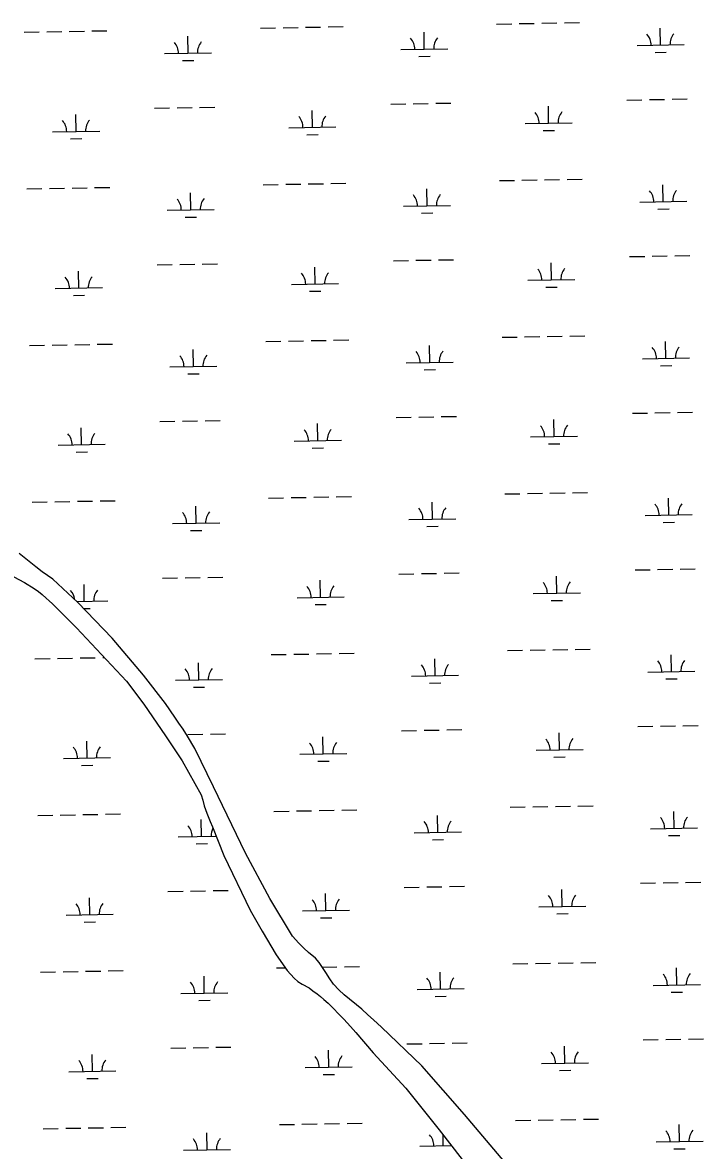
# Model space of a CAD drawing. Extents: x 3892998 to 3931244, y 278583 to 304547.
# Drawn here: x 3919987 to 3921434, y 286377 to 288772 of the extents above; entities that cross this region are included whole.
import ezdxf

# ---------------------------------------------------------------- set-up
doc = ezdxf.new("R2010")
doc.units = 0
doc.layers.add('V-TOPO-SHOR', color=7, linetype='Continuous')
doc.layers.add('V-WETL-SWMP', color=7, linetype='Continuous')

msp = doc.modelspace()

# ---------------------------------------------------------------- linework, layer by layer
at = {"layer": 'V-TOPO-SHOR'}
for points in [[(3921035.5, 286324.3), (3920926.2, 286453.3), (3920835.8, 286556.2), (3920750, 286638.8), (3920733.2, 286654.2), (3920720.7, 286664.9), (3920708.2, 286676.6), (3920670.8, 286707), (3920659.1, 286717.9), (3920648.1, 286729.9), (3920640, 286741), (3920631.6, 286754.9), (3920617.7, 286775.5), (3920609.6, 286785.3), (3920594.8, 286796.7), (3920585, 286806.1), (3920574, 286816.6), (3920560.6, 286831.6), (3920513, 286911.4), (3920460.8, 287007.8), (3920392.8, 287149.1), (3920353.4, 287229.9), (3920338, 287256.7), (3920328.8, 287271.4), (3920319.3, 287284.2), (3920311.1, 287297.1), (3920291.3, 287325.5), (3920244.2, 287386), (3920177.5, 287464.4), (3920105.1, 287540.5), (3920052.1, 287589.5), (3920028.9, 287605.7), (3920015.9, 287615.8), (3919980.6, 287644)], [(3919948, 287606.4), (3919991.3, 287582.7), (3920012.1, 287569.8), (3920021, 287563.4), (3920029, 287557.2), (3920037.4, 287549.6), (3920043.8, 287544.1), (3920051, 287537.7), (3920102.4, 287486.4), (3920208.1, 287373.3), (3920245, 287324.6), (3920291.3, 287257.3), (3920326.3, 287204.2), (3920366.6, 287132), (3920370.6, 287120.6), (3920373.1, 287108.3), (3920378.8, 287092.6), (3920385.8, 287075.1), (3920390.8, 287063.7), (3920414.8, 287003), (3920471.2, 286886.6), (3920496.4, 286842.5), (3920525.9, 286792.3), (3920549.7, 286758.6), (3920564.4, 286742.7), (3920572.1, 286735.2), (3920581.1, 286729.9), (3920596.2, 286721.9), (3920604.4, 286716), (3920613.4, 286709.1), (3920620.3, 286703.4), (3920627.4, 286697.5), (3920636.5, 286689.3), (3920669.8, 286655.2), (3920683.9, 286640), (3920695.7, 286627), (3920732.4, 286583.8), (3920801.4, 286509), (3920872.6, 286420.6), (3920987.2, 286272.8)]]:
    msp.add_lwpolyline(points, dxfattribs=at)
at = {"layer": 'V-WETL-SWMP'}
for p, q in [((3920492.7, 288760), (3920524.7, 288760.5)), ((3920540.7, 288760.8), (3920572.7, 288761.3)), ((3920588.7, 288761.6), (3920620.7, 288762.2)), ((3920636.7, 288762.4), (3920668.6, 288763)), ((3920994.5, 288768.6), (3921026.5, 288769.2)), ((3921042.5, 288769.5), (3921074.5, 288770)), ((3921090.5, 288770.3), (3921122.5, 288770.9)), ((3921138.5, 288771.1), (3921170.5, 288771.7)), ((3921342.7, 288723.9), (3921342, 288759.9)), ((3919990.8, 288751.3), (3920022.8, 288751.8)), ((3920038.8, 288752.1), (3920070.8, 288752.7)), ((3920086.8, 288752.9), (3920118.8, 288753.5)), ((3920134.8, 288753.8), (3920166.8, 288754.3)), ((3920339, 288706.5), (3920338.4, 288742.5)), ((3920840.8, 288715.2), (3920840.2, 288751.2)), ((3920790.8, 288714.4), (3920890.8, 288716.1)), ((3921292.7, 288723.1), (3921392.6, 288724.8)), ((3920289, 288705.7), (3920389, 288707.4)), ((3920327.3, 288690.9), (3920351.3, 288691.3)), ((3920829.1, 288699.6), (3920853.1, 288700)), ((3921330.9, 288708.3), (3921354.9, 288708.7)), ((3920363.6, 288591.5), (3920395.6, 288592.1)), ((3920769.4, 288598.5), (3920801.4, 288599.1)), ((3920817.4, 288599.4), (3920849.4, 288599.9)), ((3920865.4, 288600.2), (3920897.4, 288600.8)), ((3921105, 288557.9), (3921104.4, 288593.9)), ((3921271.3, 288607.2), (3921303.2, 288607.8)), ((3921319.2, 288608.1), (3921351.2, 288608.6)), ((3921367.2, 288608.9), (3921399.2, 288609.4)), ((3920101.4, 288540.5), (3920100.7, 288576.5)), ((3920267.6, 288589.9), (3920299.6, 288590.4)), ((3920315.6, 288590.7), (3920347.6, 288591.2)), ((3920603.2, 288549.2), (3920602.6, 288585.2)), ((3920553.2, 288548.4), (3920653.2, 288550.1)), ((3921055, 288557.1), (3921155, 288558.8)), ((3920051.4, 288539.7), (3920151.3, 288541.4)), ((3920089.6, 288524.9), (3920113.6, 288525.3)), ((3920591.5, 288533.6), (3920615.4, 288534)), ((3921093.3, 288542.3), (3921117.3, 288542.7)), ((3920498.4, 288427.3), (3920530.4, 288427.9)), ((3920546.4, 288428.2), (3920578.4, 288428.7)), ((3920594.4, 288429), (3920626.4, 288429.5)), ((3920642.4, 288429.8), (3920674.4, 288430.4)), ((3921000.3, 288436), (3921032.3, 288436.6)), ((3921048.3, 288436.8), (3921080.3, 288437.4)), ((3921096.3, 288437.7), (3921128.2, 288438.2)), ((3921144.2, 288438.5), (3921176.2, 288439.1)), ((3921348.4, 288391.3), (3921347.8, 288427.3)), ((3919996.6, 288418.6), (3920028.6, 288419.2)), ((3920044.6, 288419.5), (3920076.6, 288420)), ((3920092.6, 288420.3), (3920124.6, 288420.9)), ((3920140.6, 288421.1), (3920172.6, 288421.7)), ((3920344.7, 288373.9), (3920344.1, 288409.9)), ((3920846.6, 288382.6), (3920846, 288418.6)), ((3920796.6, 288381.7), (3920896.6, 288383.5)), ((3921298.4, 288390.4), (3921398.4, 288392.2)), ((3921336.7, 288375.7), (3921360.7, 288376.1)), ((3920294.8, 288373.1), (3920394.7, 288374.8)), ((3920333, 288358.3), (3920357, 288358.7)), ((3920834.8, 288367), (3920858.8, 288367.4)), ((3920273.3, 288257.2), (3920305.3, 288257.8)), ((3920321.3, 288258.1), (3920353.3, 288258.6)), ((3920369.3, 288258.9), (3920401.3, 288259.5)), ((3920775.2, 288265.9), (3920807.2, 288266.5)), ((3920823.2, 288266.8), (3920855.2, 288267.3)), ((3920871.2, 288267.6), (3920903.2, 288268.1)), ((3921110.8, 288225.3), (3921110.2, 288261.3)), ((3921277, 288274.6), (3921309, 288275.2)), ((3921325, 288275.4), (3921357, 288276)), ((3921373, 288276.3), (3921405, 288276.8)), ((3920107.1, 288207.9), (3920106.5, 288243.9)), ((3920608.9, 288216.6), (3920608.3, 288252.6)), ((3920057.1, 288207.1), (3920157.1, 288208.8)), ((3920558.9, 288215.7), (3920658.9, 288217.5)), ((3921060.8, 288224.4), (3921160.8, 288226.2)), ((3921099, 288209.7), (3921123, 288210.1)), ((3920095.4, 288192.3), (3920119.4, 288192.7)), ((3920597.2, 288201), (3920621.2, 288201.4)), ((3920146.3, 288088.5), (3920178.3, 288089.1)), ((3920504.2, 288094.7), (3920536.2, 288095.3)), ((3920552.2, 288095.5), (3920584.2, 288096.1)), ((3920600.2, 288096.4), (3920632.2, 288096.9)), ((3920648.2, 288097.2), (3920680.2, 288097.8)), ((3921006, 288103.4), (3921038, 288103.9)), ((3921054, 288104.2), (3921086, 288104.8)), ((3921102, 288105.1), (3921134, 288105.6)), ((3921150, 288105.9), (3921182, 288106.4)), ((3921354.2, 288058.7), (3921353.5, 288094.7)), ((3920002.4, 288086), (3920034.4, 288086.6)), ((3920050.4, 288086.8), (3920082.3, 288087.4)), ((3920098.3, 288087.7), (3920130.3, 288088.2)), ((3920350.5, 288041.3), (3920349.9, 288077.3)), ((3920852.3, 288050), (3920851.7, 288086)), ((3920300.5, 288040.4), (3920400.5, 288042.2)), ((3920802.3, 288049.1), (3920902.3, 288050.8)), ((3921304.2, 288057.8), (3921404.2, 288059.5)), ((3921342.4, 288043), (3921366.4, 288043.4)), ((3920338.8, 288025.7), (3920362.8, 288026.1)), ((3920840.6, 288034.3), (3920864.6, 288034.8)), ((3920279.1, 287924.6), (3920311.1, 287925.2)), ((3920327.1, 287925.4), (3920359.1, 287926)), ((3920375.1, 287926.3), (3920407.1, 287926.8)), ((3920780.9, 287933.3), (3920812.9, 287933.9)), ((3920828.9, 287934.1), (3920860.9, 287934.7)), ((3920876.9, 287935), (3920908.9, 287935.5)), ((3921116.5, 287892.7), (3921115.9, 287928.7)), ((3921282.8, 287942), (3921314.8, 287942.5)), ((3921330.8, 287942.8), (3921362.8, 287943.4)), ((3921378.8, 287943.6), (3921410.7, 287944.2)), ((3920112.9, 287875.3), (3920112.2, 287911.3)), ((3920614.7, 287884), (3920614.1, 287920)), ((3920062.9, 287874.4), (3920162.9, 287876.2)), ((3920564.7, 287883.1), (3920664.7, 287884.8)), ((3921066.5, 287891.8), (3921166.5, 287893.5)), ((3921104.8, 287877), (3921128.8, 287877.4)), ((3920101.1, 287859.7), (3920125.1, 287860.1)), ((3920603, 287868.3), (3920627, 287868.8)), ((3920008.1, 287753.4), (3920040.1, 287753.9)), ((3920056.1, 287754.2), (3920088.1, 287754.8)), ((3920104.1, 287755.1), (3920136.1, 287755.6)), ((3920152.1, 287755.9), (3920184.1, 287756.4)), ((3920509.9, 287762.1), (3920541.9, 287762.6)), ((3920557.9, 287762.9), (3920589.9, 287763.5)), ((3920605.9, 287763.7), (3920637.9, 287764.3)), ((3920653.9, 287764.6), (3920685.9, 287765.1)), ((3920858.1, 287717.4), (3920857.5, 287753.4)), ((3921011.8, 287770.8), (3921043.8, 287771.3)), ((3921059.8, 287771.6), (3921091.8, 287772.2)), ((3921107.8, 287772.4), (3921139.8, 287773)), ((3921155.8, 287773.3), (3921187.8, 287773.8)), ((3921359.9, 287726), (3921359.3, 287762)), ((3920356.3, 287708.7), (3920355.6, 287744.7)), ((3920306.3, 287707.8), (3920406.3, 287709.5)), ((3920808.1, 287716.5), (3920908.1, 287718.2)), ((3921309.9, 287725.2), (3921409.9, 287726.9)), ((3921348.2, 287710.4), (3921372.2, 287710.8)), ((3920344.5, 287693), (3920368.5, 287693.4)), ((3920846.4, 287701.7), (3920870.4, 287702.1)), ((3920015.9, 287615.8), (3919980.6, 287644)), ((3920028.9, 287605.7), (3920015.9, 287615.8)), ((3921288.5, 287609.4), (3921320.5, 287609.9)), ((3921336.5, 287610.2), (3921368.5, 287610.7)), ((3921384.5, 287611), (3921416.5, 287611.6)), ((3920052.1, 287589.5), (3920028.9, 287605.7)), ((3920105.1, 287540.5), (3920052.1, 287589.5)), ((3920284.9, 287592), (3920316.9, 287592.5)), ((3920332.9, 287592.8), (3920364.8, 287593.4)), ((3920380.8, 287593.6), (3920412.8, 287594.2)), ((3920620.5, 287551.4), (3920619.8, 287587.4)), ((3920786.7, 287600.7), (3920818.7, 287601.2)), ((3920834.7, 287601.5), (3920866.7, 287602.1)), ((3920882.7, 287602.3), (3920914.7, 287602.9)), ((3921122.3, 287560), (3921121.7, 287596)), ((3920118.6, 287542.7), (3920118, 287578.7)), ((3920103.1, 287542.4), (3920168.6, 287543.5)), ((3920177.5, 287464.4), (3920105.1, 287540.5)), ((3920570.5, 287550.5), (3920670.4, 287552.2)), ((3921072.3, 287559.2), (3921172.3, 287560.9)), ((3921110.6, 287544.4), (3921134.6, 287544.8)), ((3920117.8, 287527.2), (3920130.9, 287527.4)), ((3920608.7, 287535.7), (3920632.7, 287536.1)), ((3920244.2, 287386), (3920177.5, 287464.4)), ((3920013.9, 287420.8), (3920045.9, 287421.3)), ((3920061.9, 287421.6), (3920093.9, 287422.2)), ((3920109.9, 287422.4), (3920141.9, 287423)), ((3920157.9, 287423.3), (3920161.4, 287423.3)), ((3920515.7, 287429.5), (3920547.7, 287430)), ((3920563.7, 287430.3), (3920595.7, 287430.8)), ((3920611.7, 287431.1), (3920643.7, 287431.7)), ((3920659.7, 287431.9), (3920691.7, 287432.5)), ((3920863.8, 287384.7), (3920863.2, 287420.7)), ((3921017.5, 287438.1), (3921049.5, 287438.7)), ((3921065.5, 287439), (3921097.5, 287439.5)), ((3921113.5, 287439.8), (3921145.5, 287440.4)), ((3921161.5, 287440.6), (3921193.5, 287441.2)), ((3921365.7, 287393.4), (3921365.1, 287429.4)), ((3920362, 287376), (3920361.4, 287412)), ((3921315.7, 287392.6), (3921415.7, 287394.3)), ((3920291.3, 287325.5), (3920244.2, 287386)), ((3920312, 287375.2), (3920412, 287376.9)), ((3920813.9, 287383.9), (3920913.8, 287385.6)), ((3921354, 287377.8), (3921377.9, 287378.2)), ((3920350.3, 287360.4), (3920374.3, 287360.8)), ((3920852.1, 287369.1), (3920876.1, 287369.5)), ((3920311.1, 287297.1), (3920291.3, 287325.5)), ((3920319.3, 287284.2), (3920311.1, 287297.1)), ((3920328.8, 287271.4), (3920319.3, 287284.2)), ((3921294.3, 287276.7), (3921326.3, 287277.3)), ((3921342.3, 287277.6), (3921374.3, 287278.1)), ((3921390.3, 287278.4), (3921422.3, 287278.9)), ((3920338, 287256.7), (3920328.8, 287271.4)), ((3920353.4, 287229.9), (3920338, 287256.7)), ((3920338.6, 287260.2), (3920370.6, 287260.7)), ((3920386.6, 287261), (3920418.6, 287261.6)), ((3920626.2, 287218.7), (3920625.6, 287254.7)), ((3920792.4, 287268), (3920824.4, 287268.6)), ((3920840.4, 287268.9), (3920872.4, 287269.4)), ((3920888.4, 287269.7), (3920920.4, 287270.3)), ((3921128, 287227.4), (3921127.4, 287263.4)), ((3920124.4, 287210), (3920123.8, 287246)), ((3920392.8, 287149.1), (3920353.4, 287229.9)), ((3921078.1, 287226.6), (3921178, 287228.3)), ((3920074.4, 287209.2), (3920174.4, 287210.9)), ((3920576.2, 287217.9), (3920676.2, 287219.6)), ((3920614.5, 287203.1), (3920638.5, 287203.5)), ((3921116.3, 287211.8), (3921140.3, 287212.2)), ((3920112.7, 287194.4), (3920136.6, 287194.8)), ((3920460.8, 287007.8), (3920392.8, 287149.1)), ((3921071.3, 287106.3), (3921103.3, 287106.9)), ((3921119.3, 287107.2), (3921151.3, 287107.7)), ((3921167.3, 287108), (3921199.3, 287108.6)), ((3920019.6, 287088.1), (3920051.6, 287088.7)), ((3920067.6, 287089), (3920099.6, 287089.5)), ((3920115.6, 287089.8), (3920147.6, 287090.4)), ((3920163.6, 287090.6), (3920195.6, 287091.2)), ((3920521.5, 287096.8), (3920553.5, 287097.4)), ((3920569.5, 287097.7), (3920601.5, 287098.2)), ((3920617.5, 287098.5), (3920649.4, 287099)), ((3920665.4, 287099.3), (3920697.4, 287099.9)), ((3920869.6, 287052.1), (3920869, 287088.1)), ((3921023.3, 287105.5), (3921055.3, 287106.1)), ((3921371.4, 287060.8), (3921370.8, 287096.8)), ((3920367.8, 287043.4), (3920367.2, 287079.4)), ((3921321.4, 287059.9), (3921421.4, 287061.7)), ((3920317.8, 287042.6), (3920398.6, 287044)), ((3920819.6, 287051.2), (3920919.6, 287053)), ((3920857.9, 287036.5), (3920881.9, 287036.9)), ((3921359.7, 287045.2), (3921383.7, 287045.6)), ((3920356, 287027.8), (3920380, 287028.2)), ((3920513, 286911.4), (3920460.8, 287007.8)), ((3921300, 286944.1), (3921332, 286944.7)), ((3921348, 286944.9), (3921380, 286945.5)), ((3921396, 286945.8), (3921428, 286946.3)), ((3920296.4, 286926.7), (3920328.4, 286927.3)), ((3920344.4, 286927.6), (3920376.4, 286928.1)), ((3920392.4, 286928.4), (3920424.4, 286929)), ((3920632, 286886.1), (3920631.3, 286922.1)), ((3920798.2, 286935.4), (3920830.2, 286936)), ((3920846.2, 286936.3), (3920878.2, 286936.8)), ((3920894.2, 286937.1), (3920926.2, 286937.6)), ((3921133.8, 286894.8), (3921133.2, 286930.8)), ((3920130.1, 286877.4), (3920129.5, 286913.4)), ((3920560.6, 286831.6), (3920513, 286911.4)), ((3921083.8, 286893.9), (3921183.8, 286895.7)), ((3920080.1, 286876.6), (3920180.1, 286878.3)), ((3920582, 286885.2), (3920682, 286887)), ((3920620.2, 286870.5), (3920644.2, 286870.9)), ((3921122.1, 286879.2), (3921146.1, 286879.6)), ((3920118.4, 286861.8), (3920142.4, 286862.2)), ((3920574, 286816.6), (3920560.6, 286831.6)), ((3920585, 286806.1), (3920574, 286816.6)), ((3920594.8, 286796.7), (3920585, 286806.1)), ((3920609.6, 286785.3), (3920594.8, 286796.7)), ((3920617.7, 286775.5), (3920609.6, 286785.3)), ((3920631.6, 286754.9), (3920617.7, 286775.5)), ((3921029.1, 286772.9), (3921061.1, 286773.4)), ((3921077, 286773.7), (3921109, 286774.3)), ((3921125, 286774.6), (3921157, 286775.1)), ((3921173, 286775.4), (3921205, 286775.9)), ((3920025.4, 286755.5), (3920057.4, 286756.1)), ((3920073.4, 286756.3), (3920105.4, 286756.9)), ((3920121.4, 286757.2), (3920153.4, 286757.7)), ((3920169.4, 286758), (3920201.4, 286758.6)), ((3920527.2, 286764.2), (3920545.5, 286764.5)), ((3920624.2, 286765.9), (3920655.2, 286766.4)), ((3920640, 286741), (3920631.6, 286754.9)), ((3920671.2, 286766.7), (3920703.2, 286767.3)), ((3920875.4, 286719.5), (3920874.7, 286755.5)), ((3921377.2, 286728.2), (3921376.6, 286764.2)), ((3920373.5, 286710.8), (3920372.9, 286746.8)), ((3920648.1, 286729.9), (3920640, 286741)), ((3920659.1, 286717.9), (3920648.1, 286729.9)), ((3921327.2, 286727.3), (3921427.2, 286729)), ((3920323.5, 286709.9), (3920423.5, 286711.7)), ((3920670.8, 286707), (3920659.1, 286717.9)), ((3920708.2, 286676.6), (3920670.8, 286707)), ((3920825.4, 286718.6), (3920925.4, 286720.3)), ((3920863.6, 286703.8), (3920887.6, 286704.3)), ((3921365.5, 286712.5), (3921389.5, 286712.9)), ((3920361.8, 286695.2), (3920385.8, 286695.6)), ((3920720.7, 286664.9), (3920708.2, 286676.6)), ((3920733.2, 286654.2), (3920720.7, 286664.9)), ((3920750, 286638.8), (3920733.2, 286654.2)), ((3920835.8, 286556.2), (3920750, 286638.8)), ((3920852, 286603.6), (3920884, 286604.2)), ((3920900, 286604.5), (3920931.9, 286605)), ((3921305.8, 286611.5), (3921337.8, 286612)), ((3921353.8, 286612.3), (3921385.8, 286612.9)), ((3921401.8, 286613.1), (3921433.8, 286613.7)), ((3920135.9, 286544.8), (3920135.3, 286580.8)), ((3920302.1, 286594.1), (3920334.1, 286594.7)), ((3920350.1, 286594.9), (3920382.1, 286595.5)), ((3920398.1, 286595.8), (3920430.1, 286596.3)), ((3920637.7, 286553.5), (3920637.1, 286589.5)), ((3920804, 286602.8), (3920836, 286603.4)), ((3921139.6, 286562.2), (3921138.9, 286598.2)), ((3920926.2, 286453.3), (3920835.8, 286556.2)), ((3921089.6, 286561.3), (3921189.6, 286563)), ((3920085.9, 286543.9), (3920185.9, 286545.7)), ((3920587.7, 286552.6), (3920687.7, 286554.3)), ((3920626, 286537.8), (3920650, 286538.3)), ((3921127.8, 286546.5), (3921151.8, 286546.9)), ((3920124.2, 286529.2), (3920148.2, 286529.6)), ((3921035.5, 286324.3), (3920926.2, 286453.3)), ((3921034.8, 286440.3), (3921066.8, 286440.8)), ((3921082.8, 286441.1), (3921114.8, 286441.7)), ((3921130.8, 286441.9), (3921162.8, 286442.5)), ((3921178.8, 286442.8), (3921210.8, 286443.3)), ((3920031.1, 286422.9), (3920063.1, 286423.4)), ((3920079.1, 286423.7), (3920111.1, 286424.3)), ((3920127.1, 286424.6), (3920159.1, 286425.1)), ((3920175.1, 286425.4), (3920207.1, 286425.9)), ((3920379.3, 286378.2), (3920378.7, 286414.2)), ((3920533, 286431.6), (3920565, 286432.1)), ((3920581, 286432.4), (3920613, 286433)), ((3920629, 286433.2), (3920661, 286433.8)), ((3920677, 286434.1), (3920709, 286434.6)), ((3921383, 286395.5), (3921382.3, 286431.5)), ((3920881.1, 286386.9), (3920880.7, 286410.1)), ((3921333, 286394.7), (3921432.9, 286396.4)), ((3920329.3, 286377.3), (3920429.3, 286379)), ((3920831.1, 286386), (3920898.5, 286387.2)), ((3921371.2, 286379.9), (3921395.2, 286380.3))]:
    msp.add_line(p, q, dxfattribs=at)
msp.add_lwpolyline([(3919948, 287606.4), (3919991.3, 287582.7), (3920012.1, 287569.8), (3920021, 287563.4), (3920029, 287557.2), (3920037.4, 287549.6), (3920043.8, 287544.1), (3920051, 287537.7), (3920102.4, 287486.4), (3920208.1, 287373.3), (3920245, 287324.6), (3920291.3, 287257.3), (3920326.3, 287204.2), (3920366.6, 287132), (3920370.6, 287120.6), (3920373.1, 287108.3), (3920378.8, 287092.6), (3920385.8, 287075.1), (3920390.8, 287063.7), (3920414.8, 287003), (3920471.2, 286886.6), (3920496.4, 286842.5), (3920525.9, 286792.3), (3920549.7, 286758.6), (3920564.4, 286742.7), (3920572.1, 286735.2), (3920581.1, 286729.9), (3920596.2, 286721.9), (3920604.4, 286716), (3920613.4, 286709.1), (3920620.3, 286703.4), (3920627.4, 286697.5), (3920636.5, 286689.3), (3920669.8, 286655.2), (3920683.9, 286640), (3920695.7, 286627), (3920732.4, 286583.8), (3920801.4, 286509), (3920872.6, 286420.6), (3920987.2, 286272.8)], dxfattribs=at)
for centre, start, end in [((3920785.6, 288714.8), 0.2199, 41.7635), ((3920896, 288716.7), 140.2199, 181.7635), ((3921287.4, 288723.4), 0.2199, 41.7635), ((3921397.9, 288725.4), 140.2199, 181.7635), ((3920283.7, 288706.1), 0.2199, 41.7635), ((3920394.2, 288708), 140.2199, 181.7635), ((3920547.9, 288548.8), 0.2199, 41.7635), ((3920658.4, 288550.7), 140.2199, 181.7635), ((3921049.8, 288557.4), 0.2199, 41.7635), ((3921160.2, 288559.4), 140.2199, 181.7635), ((3920046.1, 288540.1), 0.2199, 41.7635), ((3920156.6, 288542), 140.2199, 181.7635), ((3920791.3, 288382.1), 0.2199, 41.7635), ((3920901.8, 288384), 140.2199, 181.7635), ((3921293.2, 288390.8), 0.2199, 41.7635), ((3921403.6, 288392.7), 140.2199, 181.7635), ((3920289.5, 288373.4), 0.2199, 41.7635), ((3920400, 288375.4), 140.2199, 181.7635), ((3920553.7, 288216.1), 0.2199, 41.7635), ((3920664.2, 288218), 140.2199, 181.7635), ((3921055.5, 288224.8), 0.2199, 41.7635), ((3921166, 288226.7), 140.2199, 181.7635), ((3920051.9, 288207.4), 0.2199, 41.7635), ((3920162.3, 288209.4), 140.2199, 181.7635), ((3920405.7, 288042.7), 140.2199, 181.7635), ((3920797.1, 288049.5), 0.2199, 41.7635), ((3920907.6, 288051.4), 140.2199, 181.7635), ((3921298.9, 288058.2), 0.2199, 41.7635), ((3921409.4, 288060.1), 140.2199, 181.7635), ((3920295.3, 288040.8), 0.2199, 41.7635), ((3920057.6, 287874.8), 0.2199, 41.7635), ((3920168.1, 287876.7), 140.2199, 181.7635), ((3920559.5, 287883.5), 0.2199, 41.7635), ((3920669.9, 287885.4), 140.2199, 181.7635), ((3921061.3, 287892.2), 0.2199, 41.7635), ((3921171.8, 287894.1), 140.2199, 181.7635), ((3920301, 287708.2), 0.2199, 41.7635), ((3920411.5, 287710.1), 140.2199, 181.7635), ((3920802.8, 287716.9), 0.2199, 41.7635), ((3920913.3, 287718.8), 140.2199, 181.7635), ((3921304.7, 287725.6), 0.2199, 41.7635), ((3921415.2, 287727.5), 140.2199, 181.7635), ((3920063.4, 287542.2), 7.4886, 41.7635), ((3920173.9, 287544.1), 140.2199, 181.7635), ((3920565.2, 287550.9), 0.2199, 41.7635), ((3920675.7, 287552.8), 140.2199, 181.7635), ((3921067, 287559.6), 0.2199, 41.7635), ((3921177.5, 287561.5), 140.2199, 181.7635), ((3920306.8, 287375.6), 0.2199, 41.7635), ((3920417.2, 287377.5), 140.2199, 181.7635), ((3920808.6, 287384.3), 0.2199, 41.7635), ((3920919.1, 287386.2), 140.2199, 181.7635), ((3921310.4, 287392.9), 0.2199, 41.7635), ((3921420.9, 287394.8), 140.2199, 181.7635), ((3921072.8, 287226.9), 0.2199, 41.7635), ((3921183.3, 287228.8), 140.2199, 181.7635), ((3920069.1, 287209.6), 0.2199, 41.7635), ((3920179.6, 287211.5), 140.2199, 181.7635), ((3920571, 287218.3), 0.2199, 41.7635), ((3920681.4, 287220.2), 140.2199, 181.7635), ((3921316.2, 287060.3), 0.2199, 41.7635), ((3921426.7, 287062.2), 140.2199, 181.7635), ((3920312.5, 287042.9), 0.2199, 41.7635), ((3920423, 287044.9), 152.3162, 181.7635), ((3920814.4, 287051.6), 0.2199, 41.7635), ((3920924.8, 287053.5), 140.2199, 181.7635), ((3921078.6, 286894.3), 0.2199, 41.7635), ((3921189, 286896.2), 140.2199, 181.7635), ((3920074.9, 286876.9), 0.2199, 41.7635), ((3920185.4, 286878.9), 140.2199, 181.7635), ((3920576.7, 286885.6), 0.2199, 41.7635), ((3920687.2, 286887.5), 140.2199, 181.7635), ((3921322, 286727.7), 0.2199, 41.7635), ((3921432.4, 286729.6), 140.2199, 181.7635), ((3920318.3, 286710.3), 0.2199, 41.7635), ((3920428.8, 286712.2), 140.2199, 181.7635), ((3920820.1, 286719), 0.2199, 41.7635), ((3920930.6, 286720.9), 140.2199, 181.7635), ((3921084.3, 286561.7), 0.2199, 41.7635), ((3921194.8, 286563.6), 140.2199, 181.7635), ((3920080.7, 286544.3), 0.2199, 41.7635), ((3920191.1, 286546.2), 140.2199, 181.7635), ((3920582.5, 286553), 0.2199, 41.7635), ((3920693, 286554.9), 140.2199, 181.7635), ((3921327.7, 286395.1), 0.2199, 41.7635), ((3921438.2, 286397), 140.2199, 181.7635), ((3920324, 286377.7), 0.2199, 41.7635), ((3920434.5, 286379.6), 140.2199, 181.7635), ((3920825.9, 286386.4), 0.2199, 41.7635)]:
    msp.add_arc(centre, 35.2, start, end, dxfattribs=at)

doc.saveas('drawing.dxf')
